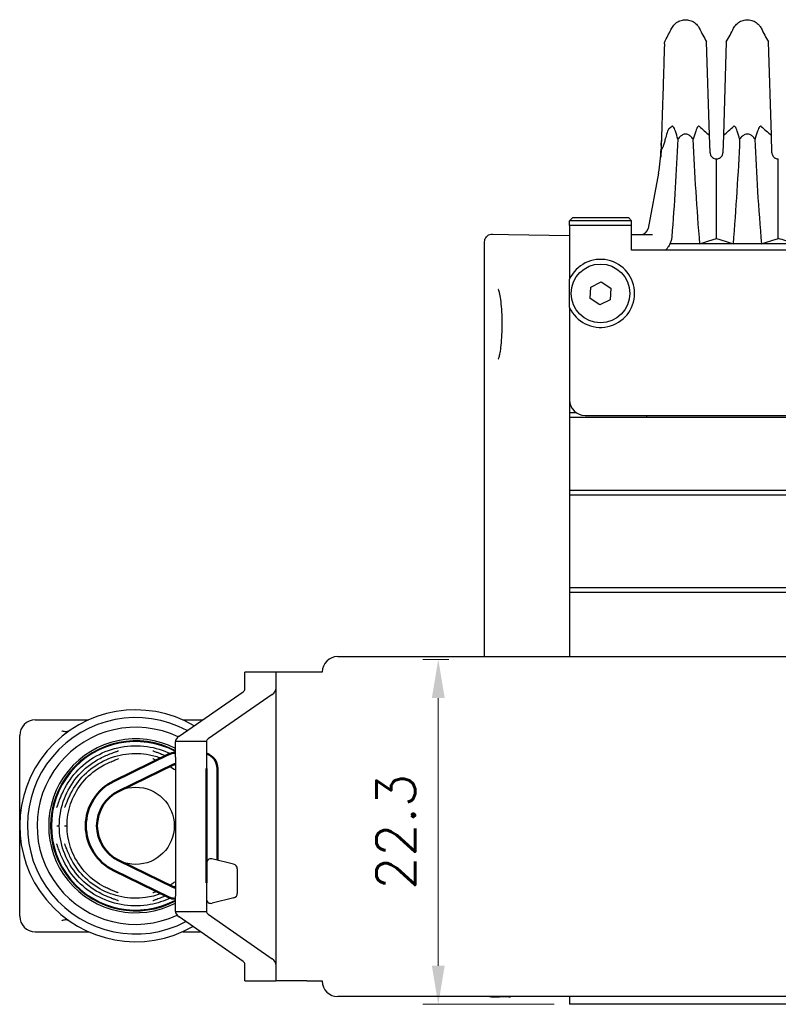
# Model space of a CAD drawing. Header units: millimetres. Extents: x 399 to 6076, y -1991 to 1602.
# Tile 315 of 324: x 5817 to 5866, y 54 to 117. Entities that reach past the tile are written whole.
import ezdxf

# ---------------------------------------------------------------- set-up
doc = ezdxf.new("R2010")
doc.units = ezdxf.units.MM
for name, color, linetype, lineweight in [('AM_0', 7, 'Continuous', 50), ('AM_5', 3, 'Continuous', 25), ('可見 (ISO)', 7, 'Continuous', 25)]:
    doc.layers.add(name, color=color, linetype=linetype, lineweight=lineweight)
doc.styles.add('尺寸標註', font='romans.shx', dxfattribs={"bigfont": 'CHINESET.SHX'})
doc.dimstyles.new('CNS1$0', dxfattribs={"dimtxt": 2.5, "dimasz": 2.5, "dimexe": 1, "dimexo": 1, "dimgap": 1.5, "dimtad": 1, "dimtoh": 1, "dimdec": 1, "dimdsep": 46, "dimtxsty": '尺寸標註', "dimcen": 0, "dimclrd": 2, "dimclre": 2, "dimclrt": 1, "dimadec": 0, "dimazin": 2, "dimtp": 0.1, "dimtm": 0.1, "dimtfac": 0.71, "dimtdec": 1, "dimtmove": 0, "dimatfit": 0, "dimfxl": 0, "dimlwd": 13, "dimlwe": 13, "dimarcsym": 0})

# ---------------------------------------------------------------- blocks, each defined once
blk = doc.blocks.new('*D475')
at = {"layer": 'AM_5', "color": 2, "lineweight": 13}
for p, q in [((5844.893, 76.095), (5843.202, 76.095)), ((5844.202, 73.595), (5844.202, 56.277)), ((5851.696, 53.777), (5843.202, 53.777))]:
    blk.add_line(p, q, dxfattribs=at)
at = {"layer": 'AM_5', "color": 2}
for points in [[(5843.785, 73.595), (5844.618, 73.595), (5844.202, 76.095)], [(5843.785, 56.277), (5844.618, 56.277), (5844.202, 53.777)]]:
    blk.add_solid(points, dxfattribs=at)
at = {"layer": 'Defpoints', "color": 0}
for p in [(5845.893, 76.095), (5844.202, 53.777), (5852.696, 53.777)]:
    blk.add_point(p, dxfattribs=at)
at = {"layer": 'AM_5', "color": 1, "insert": (5841.452, 64.936), "char_height": 2.5, "attachment_point": 5, "rotation": 90, "style": '尺寸標註'}
blk.add_mtext('22.3', dxfattribs=at)

msp = doc.modelspace()

# ---------------------------------------------------------------- linework, layer by layer
for p, q in [((5830.959, 62.846), (5829.559, 63.191)), ((5829.201, 62.897), (5829.201, 60.607)), ((5829.201, 62.854), (5829.201, 60.65)), ((5831.201, 62.552), (5831.201, 60.952)), ((5830.985, 60.664), (5829.585, 60.319))]:
    msp.add_line(p, q)
for centre, start, end in [((5829.501, 62.897), 78.69007, 180), ((5830.901, 62.552), 0, 78.69007), ((5829.501, 60.607), 180, 286.32064), ((5830.901, 60.952), 286.32064, 0)]:
    msp.add_arc(centre, 0.3, start, end)
at = {"layer": 'AM_0'}
for p, q in [((5826.822, 69.975), (5823.218, 68.223)), ((5827.074, 69.297), (5823.533, 67.576)), ((5829.199, 63.103), (5829.199, 69.027)), ((5829.199, 61.627), (5829.199, 68.884)), ((5829.919, 63.103), (5829.919, 69.027)), ((5827.074, 61.358), (5823.533, 63.079)), ((5826.76, 60.71), (5823.218, 62.431)), ((5829.201, 61.327), (5829.199, 61.327)), ((5829.199, 60.607), (5829.201, 60.607))]:
    msp.add_line(p, q, dxfattribs=at)
for centre, radius, start, end in [((5827.205, 69.027), 1.02, 90.3383, 115.92463), ((5828.899, 69.027), 1.02, 0, 72.89536), ((5827.205, 69.027), 0.3, 91.15028, 115.92463), ((5824.626, 65.327), 3.22, 115.92463, 244.07537), ((5824.626, 65.327), 2.5, 115.92463, 244.07537), ((5827.205, 61.627), 0.3, 244.07537, 268.84972), ((5827.205, 61.627), 1.02, 244.07537, 269.6617)]:
    msp.add_arc(centre, radius, start, end, dxfattribs=at)
at = {"layer": '可見 (ISO)'}
for p, q in [((5861.748, 110.011), (5861.558, 116.051)), ((5862.834, 116.051), (5862.644, 110.011)), ((5865.748, 110.011), (5865.558, 116.051)), ((5858.624, 109.352), (5858.634, 109.67)), ((5861.784, 108.877), (5861.748, 110.011)), ((5862.644, 110.011), (5862.609, 108.877)), ((5865.784, 108.877), (5865.748, 110.011)), ((5858.624, 109.352), (5858.616, 109.099)), ((5862.196, 103.333), (5862.196, 108.477)), ((5866.196, 103.333), (5866.196, 108.477)), ((5858.447, 107.559), (5857.773, 103.985)), ((5852.896, 104.677), (5852.696, 104.477)), ((5852.896, 104.677), (5856.496, 104.677)), ((5856.496, 104.677), (5856.696, 104.477)), ((5856.696, 104.477), (5852.696, 104.477)), ((5852.696, 104.177), (5852.696, 104.477)), ((5852.696, 104.177), (5852.696, 102.577)), ((5856.696, 104.177), (5852.696, 104.177)), ((5856.696, 104.177), (5856.696, 104.477)), ((5856.696, 102.577), (5856.696, 104.177)), ((5847.705, 103.615), (5848.753, 103.596)), ((5848.753, 103.596), (5852.696, 103.527)), ((5856.696, 103.577), (5858.068, 103.577)), ((5847.196, 76.277), (5847.196, 103.115)), ((5852.696, 102.577), (5852.696, 100.694)), ((5920.696, 102.577), (5856.696, 102.577)), ((5861.124, 102.977), (5859.187, 102.977)), ((5863.268, 102.977), (5861.124, 102.977)), ((5865.124, 102.977), (5863.268, 102.977)), ((5867.575, 102.977), (5865.124, 102.977)), ((5854.027, 99.437), (5854.067, 100.186)), ((5854.067, 100.186), (5854.736, 100.527)), ((5854.736, 100.527), (5855.365, 100.118)), ((5855.365, 100.118), (5855.325, 99.368)), ((5854.657, 99.028), (5854.027, 99.437)), ((5852.696, 98.861), (5852.696, 92.877)), ((5855.325, 99.368), (5854.657, 99.028)), ((5852.696, 96.477), (5852.696, 87.027)), ((5852.696, 92.877), (5852.696, 91.777)), ((5852.696, 92.077), (5853.096, 92.077)), ((5852.696, 91.777), (5924.696, 91.777)), ((5853.696, 91.877), (5923.696, 91.877)), ((5857.696, 91.777), (5857.696, 91.877)), ((5852.696, 87.027), (5852.696, 86.727)), ((5924.696, 87.027), (5852.696, 87.027)), ((5852.696, 86.727), (5852.696, 80.727)), ((5924.696, 86.727), (5852.696, 86.727)), ((5852.696, 80.727), (5852.696, 80.427)), ((5924.696, 80.727), (5852.696, 80.727)), ((5852.696, 80.427), (5852.696, 76.277)), ((5924.696, 80.427), (5852.696, 80.427)), ((5837.696, 76.277), (5907.196, 76.277)), ((5833.696, 75.264), (5831.696, 75.264)), ((5831.696, 74.176), (5831.696, 75.264)), ((5835.696, 75.264), (5833.696, 75.264)), ((5833.696, 75.264), (5833.696, 74.176)), ((5836.696, 75.264), (5835.696, 75.264)), ((5836.696, 75.277), (5836.696, 75.264)), ((5827.441, 71.124), (5831.575, 74.002)), ((5833.696, 74.176), (5833.696, 56.379)), ((5833.455, 73.829), (5829.32, 70.951)), ((5818.126, 72.177), (5821.572, 72.177)), ((5827.68, 72.177), (5828.954, 72.177)), ((5817.126, 68.523), (5817.126, 71.177)), ((5829.199, 70.777), (5827.199, 70.777)), ((5827.199, 69.777), (5827.199, 70.777)), ((5829.199, 70.777), (5829.199, 69.777)), ((5825.751, 70.176), (5825.751, 70.176)), ((5823.442, 70.032), (5823.442, 70.032)), ((5825.761, 69.66), (5825.761, 69.66)), ((5825.81, 70.032), (5825.81, 70.032)), ((5827.199, 69.777), (5827.199, 60.777)), ((5829.199, 69.777), (5829.199, 60.777)), ((5817.126, 65.327), (5817.126, 68.523)), ((5819.681, 66.577), (5819.681, 66.577)), ((5820.047, 66.521), (5820.047, 66.521)), ((5819.527, 65.327), (5819.689, 65.327)), ((5820.027, 65.327), (5820.188, 65.327)), ((5820.189, 65.327), (5820.188, 65.327)), ((5819.681, 64.077), (5819.681, 64.077)), ((5817.126, 59.477), (5817.126, 62.132)), ((5823.442, 60.623), (5823.442, 60.623)), ((5823.491, 60.995), (5823.491, 60.995)), ((5825.81, 60.623), (5825.81, 60.623)), ((5827.199, 59.777), (5827.199, 60.777)), ((5829.199, 60.777), (5829.199, 59.777)), ((5823.502, 60.48), (5823.502, 60.48)), ((5827.199, 59.777), (5829.199, 59.777)), ((5831.575, 56.552), (5827.441, 59.431)), ((5829.32, 59.604), (5833.455, 56.726)), ((5818.126, 58.477), (5821.572, 58.477)), ((5827.68, 58.477), (5828.81, 58.477)), ((5831.696, 55.291), (5831.696, 56.379)), ((5833.696, 56.379), (5833.696, 55.291)), ((5831.696, 55.291), (5833.696, 55.291)), ((5835.696, 55.291), (5833.696, 55.291)), ((5835.696, 55.291), (5836.696, 55.291)), ((5836.696, 55.291), (5836.696, 55.277)), ((5872.716, 54.277), (5837.696, 54.277)), ((5849.832, 54.277), (5848.87, 54.261)), ((5852.696, 54.277), (5852.696, 53.777)), ((5924.696, 53.777), (5852.696, 53.777))]:
    msp.add_line(p, q, dxfattribs=at)
for centre, radius in [((5854.696, 99.777), 1.9), ((5824.626, 65.327), 2.5)]:
    msp.add_circle(centre, radius, dxfattribs=at)
for centre, radius, start, end in [((5857.282, 104.077), 0.5, 270, 349.31713), ((5854.696, 99.777), 2.2, 204.61998, 155.38002), ((5853.696, 92.877), 1, 180, 270), ((5837.696, 75.277), 1, 90, 180), ((5824.626, 65.327), 7.5, 59.67231, 299.63489), ((5818.126, 71.177), 1, 90, 180), ((5824.626, 65.327), 7, 61.58092, 297.66436), ((5824.626, 65.327), 6.375, 64.41853, 294.87114), ((5824.626, 65.327), 5.625, 62.77518, 297.22482), ((5824.626, 65.327), 5.5, 62.1032, 297.8968), ((5824.626, 65.327), 5.45, 61.82456, 298.17544), ((5818.126, 59.477), 1, 180, 270), ((5837.696, 55.277), 1, 180, 270)]:
    msp.add_arc(centre, radius, start, end, dxfattribs=at)
at = {"layer": '可見 (ISO)', "extrusion": (0, 0, -1)}
msp.add_ellipse((5836.99, 113.719), major_axis=(-24.953, -2.197), ratio=0.421524, start_param=3.644033, end_param=3.661646, dxfattribs=at)
at = {"layer": '可見 (ISO)'}
for centre, major_axis, ratio, start_param, end_param in [((5883.411, 113.689), (24.962, -2.231), 0.420915, 3.644593, 3.700401), ((5840.982, 113.689), (24.962, 2.231), 0.420915, 5.724377, 5.780185), ((5887.411, 113.689), (24.962, -2.231), 0.420915, 3.644593, 3.700401), ((5845.414, 100.993), (24.543, -0.111), 0.186168, 0.485098, 0.561791), ((5829.696, 74.176), (2, 0), 0.253373, 5.934119, 6.283185), ((5829.696, 74.176), (-4, 0), 0.253373, 2.792527, 3.141593), ((5831.199, 70.777), (4, 0), 0.253373, 2.792527, 3.141593), ((5831.199, 70.777), (-2, 0), 0.253373, 5.934119, 6.283185), ((5831.199, 59.777), (-4, 0), 0.253373, 0, 0.349066), ((5831.199, 59.777), (2, 0), 0.253373, 3.141593, 3.490659), ((5829.696, 56.379), (4, 0), 0.253373, 0, 0.349066), ((5829.696, 56.379), (-2, 0), 0.253373, 3.141593, 3.490659)]:
    msp.add_ellipse(centre, major_axis=major_axis, ratio=ratio, start_param=start_param, end_param=end_param, dxfattribs=at)
for points, knots in [([(5859.304, 116.933), (5859.353, 117.029), (5859.418, 117.118), (5859.572, 117.27), (5859.663, 117.334), (5859.859, 117.428), (5859.965, 117.459), (5860.18, 117.486), (5860.291, 117.482), (5860.504, 117.438), (5860.608, 117.398), (5860.795, 117.289), (5860.88, 117.218), (5861.005, 117.074), (5861.051, 117.006), (5861.088, 116.933)], [0, 0, 0, 0, 0.0323105, 0.0323105, 0.0648229, 0.0648229, 0.097328, 0.097328, 0.1298334, 0.1298334, 0.1623388, 0.1623388, 0.1948441, 0.1948441, 0.2193183, 0.2193183, 0.2193183, 0.2193183]), ([(5863.304, 116.933), (5863.353, 117.029), (5863.418, 117.118), (5863.572, 117.27), (5863.663, 117.334), (5863.859, 117.428), (5863.965, 117.459), (5864.18, 117.486), (5864.291, 117.482), (5864.504, 117.438), (5864.608, 117.398), (5864.795, 117.289), (5864.88, 117.218), (5865.005, 117.074), (5865.051, 117.006), (5865.088, 116.933)], [0, 0, 0, 0, 0.0323105, 0.0323105, 0.0648229, 0.0648229, 0.097328, 0.097328, 0.1298334, 0.1298334, 0.1623388, 0.1623388, 0.1948441, 0.1948441, 0.2193183, 0.2193183, 0.2193183, 0.2193183]), ([(5858.83, 115.93), (5858.83, 115.93), (5858.83, 115.93), (5858.83, 115.933), (5858.831, 115.936), (5858.831, 115.948), (5858.832, 115.957), (5858.84, 116.032), (5858.86, 116.098), (5858.893, 116.156)], [0, 0, 0, 0, 0.00003662, 0.00003662, 0.00086532, 0.00086532, 0.00365158, 0.00365158, 0.02356639, 0.02356639, 0.02356639, 0.02356639]), ([(5858.83, 115.93), (5858.83, 115.93), (5858.825, 115.77), (5858.815, 115.456), (5858.815, 115.451), (5858.815, 115.447), (5858.815, 115.442), (5858.81, 115.287), (5858.804, 115.093), (5858.797, 114.866), (5858.797, 114.856), (5858.796, 114.846), (5858.796, 114.836), (5858.792, 114.716), (5858.788, 114.586), (5858.784, 114.447), (5858.78, 114.322), (5858.776, 114.189), (5858.771, 114.05), (5858.771, 114.034), (5858.77, 114.017), (5858.77, 114.001), (5858.751, 113.395), (5858.728, 112.671), (5858.701, 111.827), (5858.7, 111.794), (5858.699, 111.76), (5858.698, 111.726), (5858.691, 111.504), (5858.684, 111.274), (5858.677, 111.037), (5858.67, 110.843), (5858.664, 110.644), (5858.658, 110.441), (5858.656, 110.398), (5858.655, 110.355), (5858.654, 110.311), (5858.647, 110.109), (5858.641, 109.903), (5858.634, 109.692), (5858.633, 109.645), (5858.631, 109.598), (5858.63, 109.551), (5858.626, 109.421), (5858.622, 109.29), (5858.618, 109.159), (5858.615, 109.078), (5858.612, 108.997), (5858.61, 108.916)], [0.01504987, 0.01504987, 0.01504987, 0.01504987, 0.01868957, 0.01868957, 0.01868957, 0.01874379, 0.01874379, 0.01874379, 0.0205189, 0.0205189, 0.0205189, 0.02059495, 0.02059495, 0.02059495, 0.02152048, 0.02152048, 0.02152048, 0.02234824, 0.02234824, 0.02234824, 0.0224461, 0.0224461, 0.0224461, 0.02600691, 0.02600691, 0.02600691, 0.02614837, 0.02614837, 0.02614837, 0.0270737, 0.0270737, 0.0270737, 0.02783625, 0.02783625, 0.02783625, 0.0279976, 0.0279976, 0.0279976, 0.02875092, 0.02875092, 0.02875092, 0.02891954, 0.02891954, 0.02891954, 0.02937993, 0.02937993, 0.02937993, 0.02966558, 0.02966558, 0.02966558, 0.02966558]), ([(5859.104, 110.399), (5859.1, 110.395), (5859.095, 110.391), (5859.087, 110.38), (5859.083, 110.374), (5859.071, 110.353), (5859.063, 110.337), (5859.024, 110.25), (5858.99, 110.148), (5858.926, 109.934), (5858.891, 109.797), (5858.867, 109.702)], [0.00000002, 0.00000002, 0.00000002, 0.00000002, 0.00259662, 0.00259662, 0.00522321, 0.00522321, 0.01073709, 0.01073709, 0.03502998, 0.03502998, 0.07339142, 0.07339142, 0.07339142, 0.07339142]), ([(5859.696, 109.751), (5859.651, 109.925), (5859.597, 110.115), (5859.496, 110.394), (5859.451, 110.499), (5859.387, 110.573), (5859.368, 110.589), (5859.341, 110.595), (5859.333, 110.595), (5859.318, 110.59), (5859.311, 110.586), (5859.304, 110.579)], [0.000001, 0.000001, 0.000001, 0.000001, 0.0714924, 0.0714924, 0.1277503, 0.1277503, 0.146606, 0.146606, 0.1538685, 0.1538685, 0.1602048, 0.1602048, 0.1602048, 0.1602048]), ([(5861.088, 110.579), (5861.081, 110.586), (5861.074, 110.59), (5861.059, 110.595), (5861.051, 110.595), (5861.024, 110.589), (5861.005, 110.573), (5860.942, 110.499), (5860.896, 110.395), (5860.795, 110.114), (5860.742, 109.925), (5860.696, 109.751)], [0, 0, 0, 0, 0.0047042, 0.0047042, 0.0100974, 0.0100974, 0.0241052, 0.0241052, 0.0657013, 0.0657013, 0.1178924, 0.1178924, 0.1178924, 0.1178924]), ([(5863.696, 109.751), (5863.651, 109.925), (5863.597, 110.115), (5863.496, 110.394), (5863.451, 110.499), (5863.387, 110.573), (5863.368, 110.589), (5863.341, 110.595), (5863.333, 110.595), (5863.318, 110.59), (5863.311, 110.586), (5863.304, 110.579)], [0.000001, 0.000001, 0.000001, 0.000001, 0.0714924, 0.0714924, 0.1277503, 0.1277503, 0.146606, 0.146606, 0.1538685, 0.1538685, 0.1602048, 0.1602048, 0.1602048, 0.1602048]), ([(5865.088, 110.579), (5865.081, 110.586), (5865.074, 110.59), (5865.059, 110.595), (5865.051, 110.595), (5865.024, 110.589), (5865.005, 110.573), (5864.942, 110.499), (5864.896, 110.395), (5864.795, 110.114), (5864.742, 109.925), (5864.696, 109.751)], [0, 0, 0, 0, 0.0047042, 0.0047042, 0.0100974, 0.0100974, 0.0241052, 0.0241052, 0.0657013, 0.0657013, 0.1178924, 0.1178924, 0.1178924, 0.1178924]), ([(5858.867, 109.702), (5858.845, 109.611), (5858.819, 109.513), (5858.772, 109.364), (5858.748, 109.294), (5858.717, 109.224), (5858.709, 109.209), (5858.695, 109.185), (5858.688, 109.174), (5858.68, 109.165)], [0.00000342, 0.00000342, 0.00000342, 0.00000342, 0.02848844, 0.02848844, 0.04711879, 0.04711879, 0.05223109, 0.05223109, 0.0566609, 0.0566609, 0.0566609, 0.0566609]), ([(5859.696, 109.751), (5859.649, 108.709), (5859.594, 107.66), (5859.465, 105.555), (5859.391, 104.499), (5859.306, 103.44)], [0.000001, 0.000001, 0.000001, 0.000001, 0.3193531, 0.3193531, 0.6386752, 0.6386752, 0.6386752, 0.6386752]), ([(5860.696, 109.751), (5860.645, 109.822), (5860.586, 109.89), (5860.469, 109.988), (5860.412, 110.024), (5860.301, 110.067), (5860.249, 110.077), (5860.142, 110.077), (5860.091, 110.066), (5859.979, 110.023), (5859.923, 109.987), (5859.805, 109.889), (5859.747, 109.821), (5859.696, 109.751)], [-0.1247327, -0.1247327, -0.1247327, -0.1247327, -0.0982902, -0.0982902, -0.0783586, -0.0783586, -0.0623217, -0.0623217, -0.0462805, -0.0462805, -0.0263058, -0.0263058, -0.000001, -0.000001, -0.000001, -0.000001]), ([(5861.124, 102.977), (5861.03, 104.113), (5860.948, 105.248), (5860.806, 107.508), (5860.746, 108.633), (5860.696, 109.751)], [0.000001, 0.000001, 0.000001, 0.000001, 0.3426564, 0.3426564, 0.6852179, 0.6852179, 0.6852179, 0.6852179]), ([(5863.696, 109.751), (5863.646, 108.633), (5863.586, 107.508), (5863.444, 105.248), (5863.362, 104.113), (5863.268, 102.977)], [0.000001, 0.000001, 0.000001, 0.000001, 0.3426184, 0.3426184, 0.6852542, 0.6852542, 0.6852542, 0.6852542]), ([(5864.696, 109.751), (5864.645, 109.822), (5864.586, 109.89), (5864.469, 109.988), (5864.412, 110.024), (5864.301, 110.067), (5864.249, 110.077), (5864.142, 110.077), (5864.091, 110.066), (5863.979, 110.023), (5863.923, 109.987), (5863.805, 109.889), (5863.747, 109.821), (5863.696, 109.751)], [-0.1247327, -0.1247327, -0.1247327, -0.1247327, -0.0982902, -0.0982902, -0.0783586, -0.0783586, -0.0623217, -0.0623217, -0.0462805, -0.0462805, -0.0263058, -0.0263058, -0.000001, -0.000001, -0.000001, -0.000001]), ([(5865.124, 102.977), (5865.03, 104.113), (5864.948, 105.248), (5864.806, 107.508), (5864.746, 108.633), (5864.696, 109.751)], [0.000001, 0.000001, 0.000001, 0.000001, 0.3426564, 0.3426564, 0.6852179, 0.6852179, 0.6852179, 0.6852179]), ([(5858.68, 109.165), (5858.655, 109.137), (5858.637, 109.104), (5858.626, 109.061), (5858.615, 109.019), (5858.612, 108.967), (5858.61, 108.916)], [0, 0, 0, 0, 0.0001505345, 0.0001505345, 0.0001505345, 0.0003010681, 0.0003010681, 0.0003010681, 0.0003010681]), ([(5858.61, 108.916), (5858.607, 108.811), (5858.603, 108.707), (5858.6, 108.602), (5858.6, 108.595), (5858.6, 108.588), (5858.599, 108.581)], [0, 0, 0, 0, 0.0003157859, 0.0003157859, 0.0003157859, 0.0003366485, 0.0003366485, 0.0003366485, 0.0003366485]), ([(5861.784, 108.877), (5861.784, 108.853), (5861.787, 108.829), (5861.798, 108.779), (5861.805, 108.755), (5861.829, 108.698), (5861.846, 108.669), (5861.891, 108.609), (5861.922, 108.578), (5861.976, 108.54), (5861.995, 108.529), (5862.073, 108.491), (5862.136, 108.477), (5862.196, 108.477)], [-0.1004113, -0.1004113, -0.1004113, -0.1004113, -0.0910518, -0.0910518, -0.0813066, -0.0813066, -0.0662747, -0.0662747, -0.0452497, -0.0452497, -0.0347369, -0.0347369, -0.000001, -0.000001, -0.000001, -0.000001]), ([(5862.196, 108.477), (5862.256, 108.477), (5862.319, 108.491), (5862.398, 108.53), (5862.416, 108.54), (5862.47, 108.578), (5862.501, 108.609), (5862.546, 108.669), (5862.564, 108.699), (5862.587, 108.755), (5862.594, 108.779), (5862.605, 108.829), (5862.608, 108.853), (5862.609, 108.877)], [-0.08024384, -0.08024384, -0.08024384, -0.08024384, -0.05244875, -0.05244875, -0.04403813, -0.04403813, -0.02725332, -0.02725332, -0.01524627, -0.01524627, -0.00747113, -0.00747113, -0.000001, -0.000001, -0.000001, -0.000001]), ([(5865.784, 108.877), (5865.784, 108.853), (5865.787, 108.829), (5865.798, 108.779), (5865.805, 108.755), (5865.829, 108.698), (5865.846, 108.669), (5865.891, 108.609), (5865.922, 108.578), (5865.976, 108.54), (5865.995, 108.529), (5866.073, 108.491), (5866.136, 108.477), (5866.196, 108.477)], [-0.1004113, -0.1004113, -0.1004113, -0.1004113, -0.0910518, -0.0910518, -0.0813066, -0.0813066, -0.0662747, -0.0662747, -0.0452497, -0.0452497, -0.0347369, -0.0347369, -0.000001, -0.000001, -0.000001, -0.000001]), ([(5847.196, 103.115), (5847.196, 103.168), (5847.205, 103.223), (5847.234, 103.309), (5847.25, 103.343), (5847.298, 103.422), (5847.334, 103.464), (5847.402, 103.52), (5847.43, 103.539), (5847.507, 103.581), (5847.561, 103.599), (5847.644, 103.613), (5847.675, 103.615), (5847.705, 103.615)], [0, 0, 0, 0, 0.01613781, 0.01613781, 0.02726915, 0.02726915, 0.04367767, 0.04367767, 0.05366729, 0.05366729, 0.07010255, 0.07010255, 0.07914, 0.07914, 0.07914, 0.07914]), ([(5859.306, 103.44), (5859.3, 103.361), (5859.285, 103.282), (5859.241, 103.117), (5859.213, 103.041), (5859.187, 102.977)], [0, 0, 0, 0, 0.02411063, 0.02411063, 0.05134497, 0.05134497, 0.05134497, 0.05134497]), ([(5861.124, 102.977), (5861.289, 103.038), (5861.46, 103.098), (5861.729, 103.187), (5861.82, 103.217), (5861.959, 103.261), (5862.006, 103.275), (5862.101, 103.305), (5862.186, 103.33), (5862.196, 103.333)], [0.000001, 0.000001, 0.000001, 0.000001, 0.1158104, 0.1158104, 0.1736801, 0.1736801, 0.2025589, 0.2025589, 0.2315337, 0.2315337, 0.2315337, 0.2315337]), ([(5862.196, 103.333), (5862.206, 103.33), (5862.292, 103.305), (5862.386, 103.275), (5862.433, 103.261), (5862.572, 103.217), (5862.664, 103.187), (5862.932, 103.098), (5863.104, 103.038), (5863.268, 102.977)], [0.000001, 0.000001, 0.000001, 0.000001, 0.00576801, 0.00576801, 0.01151589, 0.01151589, 0.02303402, 0.02303402, 0.04608415, 0.04608415, 0.04608415, 0.04608415]), ([(5865.124, 102.977), (5865.289, 103.038), (5865.46, 103.098), (5865.729, 103.187), (5865.82, 103.217), (5865.959, 103.261), (5866.006, 103.275), (5866.101, 103.305), (5866.186, 103.33), (5866.196, 103.333)], [0.000001, 0.000001, 0.000001, 0.000001, 0.1158104, 0.1158104, 0.1736801, 0.1736801, 0.2025589, 0.2025589, 0.2315337, 0.2315337, 0.2315337, 0.2315337]), ([(5859.187, 102.977), (5859.151, 102.905), (5859.108, 102.836), (5859.021, 102.712), (5858.979, 102.658), (5858.927, 102.597), (5858.918, 102.587), (5858.91, 102.578)], [-0.0448, -0.0448, -0.0448, -0.0448, -0.02032633, -0.02032633, 0, 0, 0.00361115, 0.00361115, 0.00361115, 0.00361115]), ([(5848.085, 95.532), (5848.085, 95.532), (5848.087, 95.535), (5848.098, 95.553), (5848.11, 95.579), (5848.141, 95.669), (5848.163, 95.747), (5848.209, 95.962), (5848.234, 96.114), (5848.278, 96.473), (5848.298, 96.689), (5848.326, 97.151), (5848.335, 97.402), (5848.338, 97.714), (5848.338, 97.776), (5848.337, 98.026), (5848.332, 98.214), (5848.314, 98.638), (5848.298, 98.874), (5848.255, 99.29), (5848.229, 99.477), (5848.172, 99.776), (5848.14, 99.894), (5848.102, 99.993), (5848.091, 100.014), (5848.086, 100.023), (5848.085, 100.023), (5848.085, 100.023)], [0.0434427, 0.0434427, 0.0434427, 0.0434427, 0.0579262, 0.0579262, 0.0918681, 0.0918681, 0.1437998, 0.1437998, 0.2109673, 0.2109673, 0.2847805, 0.2847805, 0.3599677, 0.3599677, 0.3786041, 0.3786041, 0.4348723, 0.4348723, 0.5106401, 0.5106401, 0.5860202, 0.5860202, 0.6605966, 0.6605966, 0.6936144, 0.6936144, 0.7017598, 0.7017598, 0.7017598, 0.7017598]), ([(5820.354, 71.492), (5820.287, 71.445), (5820.209, 71.419), (5820.05, 71.412), (5819.972, 71.425), (5819.881, 71.458), (5819.869, 71.463), (5819.858, 71.468)], [-0.07067013, -0.07067013, -0.07067013, -0.07067013, -0.03295236, -0.03295236, 0, 0, 0.00471986, 0.00471986, 0.00471986, 0.00471986]), ([(5819.868, 67.394), (5820.091, 67.905), (5820.4, 68.385), (5821.15, 69.216), (5821.601, 69.576), (5822.583, 70.125), (5823.125, 70.321), (5824.231, 70.527), (5824.808, 70.538), (5825.888, 70.383), (5826.406, 70.225), (5826.883, 69.995)], [0, 0, 0, 0, 0.167078, 0.167078, 0.3357724, 0.3357724, 0.5044512, 0.5044512, 0.6731636, 0.6731636, 0.8317361, 0.8317361, 0.8317361, 0.8317361]), ([(5822.613, 69.832), (5822.727, 69.883), (5822.844, 69.931), (5823.063, 70.016), (5823.168, 70.055), (5823.338, 70.117), (5823.408, 70.142), (5823.475, 70.169), (5823.491, 70.176), (5823.511, 70.185), (5823.518, 70.188), (5823.518, 70.188)], [0, 0, 0, 0, 0.0373786, 0.0373786, 0.0744383, 0.0744383, 0.10791, 0.10791, 0.121387, 0.121387, 0.1323603, 0.1323603, 0.1323603, 0.1323603]), ([(5825.736, 70.188), (5825.736, 70.188), (5825.736, 70.187), (5825.737, 70.186), (5825.742, 70.184), (5825.761, 70.175), (5825.778, 70.168), (5825.829, 70.148), (5825.867, 70.134), (5825.966, 70.098), (5826.034, 70.074), (5826.187, 70.017), (5826.277, 69.983), (5826.438, 69.918), (5826.509, 69.889), (5826.58, 69.858)], [0.0290476, 0.0290476, 0.0290476, 0.0290476, 0.0308407, 0.0308407, 0.0399216, 0.0399216, 0.0543905, 0.0543905, 0.0748613, 0.0748613, 0.101764, 0.101764, 0.1323735, 0.1323735, 0.1555492, 0.1555492, 0.1555492, 0.1555492]), ([(5819.689, 65.328), (5819.69, 65.858), (5819.778, 66.396), (5820.119, 67.406), (5820.376, 67.891), (5821.026, 68.743), (5821.425, 69.12), (5822.104, 69.577), (5822.354, 69.716), (5822.613, 69.832)], [0, 0, 0, 0, 0.1592126, 0.1592126, 0.3197962, 0.3197962, 0.4803665, 0.4803665, 0.5654795, 0.5654795, 0.5654795, 0.5654795]), ([(5820.422, 67.403), (5820.646, 67.854), (5820.947, 68.274), (5821.661, 68.991), (5822.084, 69.296), (5822.994, 69.749), (5823.493, 69.902), (5824.5, 70.038), (5825.022, 70.023), (5825.778, 69.877), (5826.032, 69.804), (5826.279, 69.711)], [0, 0, 0, 0, 0.1510889, 0.1510889, 0.3035424, 0.3035424, 0.4560219, 0.4560219, 0.6085363, 0.6085363, 0.687088, 0.687088, 0.687088, 0.687088]), ([(5822.595, 69.27), (5822.714, 69.331), (5822.836, 69.388), (5823.062, 69.488), (5823.17, 69.532), (5823.3, 69.585), (5823.336, 69.599), (5823.423, 69.634), (5823.467, 69.653), (5823.501, 69.669), (5823.507, 69.673), (5823.507, 69.673)], [0, 0, 0, 0, 0.0398539, 0.0398539, 0.078478, 0.078478, 0.0951556, 0.0951556, 0.1235619, 0.1235619, 0.1351343, 0.1351343, 0.1351343, 0.1351343]), ([(5825.746, 69.672), (5825.746, 69.672), (5825.747, 69.672), (5825.749, 69.671), (5825.754, 69.668), (5825.774, 69.658), (5825.792, 69.65), (5825.844, 69.628), (5825.883, 69.612), (5825.947, 69.587), (5825.967, 69.579), (5825.989, 69.57)], [0.02840709, 0.02840709, 0.02840709, 0.02840709, 0.03068516, 0.03068516, 0.03996085, 0.03996085, 0.05474998, 0.05474998, 0.07543963, 0.07543963, 0.08455289, 0.08455289, 0.08455289, 0.08455289]), ([(5820.188, 65.327), (5820.189, 65.805), (5820.268, 66.288), (5820.575, 67.196), (5820.806, 67.633), (5821.39, 68.398), (5821.749, 68.737), (5822.292, 69.102), (5822.442, 69.191), (5822.595, 69.27)], [0, 0, 0, 0, 0.143201, 0.143201, 0.2875505, 0.2875505, 0.4319259, 0.4319259, 0.4838829, 0.4838829, 0.4838829, 0.4838829]), ([(5819.521, 66.503), (5819.521, 66.503), (5819.521, 66.503), (5819.522, 66.505), (5819.524, 66.509), (5819.532, 66.527), (5819.539, 66.544), (5819.559, 66.594), (5819.573, 66.632), (5819.61, 66.731), (5819.633, 66.798), (5819.69, 66.951), (5819.723, 67.041), (5819.794, 67.219), (5819.83, 67.307), (5819.868, 67.394)], [0.0293404, 0.0293404, 0.0293404, 0.0293404, 0.0309525, 0.0309525, 0.0399871, 0.0399871, 0.0543878, 0.0543878, 0.0748966, 0.0748966, 0.1018651, 0.1018651, 0.1325501, 0.1325501, 0.1610378, 0.1610378, 0.1610378, 0.1610378]), ([(5820.035, 66.507), (5820.035, 66.507), (5820.035, 66.507), (5820.036, 66.509), (5820.039, 66.514), (5820.048, 66.533), (5820.056, 66.55), (5820.078, 66.602), (5820.094, 66.641), (5820.134, 66.741), (5820.16, 66.809), (5820.223, 66.964), (5820.261, 67.054), (5820.339, 67.23), (5820.38, 67.317), (5820.422, 67.403)], [0.0287692, 0.0287692, 0.0287692, 0.0287692, 0.0308179, 0.0308179, 0.0400315, 0.0400315, 0.0547303, 0.0547303, 0.0754546, 0.0754546, 0.1026855, 0.1026855, 0.1337713, 0.1337713, 0.1624404, 0.1624404, 0.1624404, 0.1624404]), ([(5817.126, 62.132), (5817.126, 62.206), (5817.126, 62.296), (5817.126, 62.404), (5817.126, 62.458), (5817.126, 62.517), (5817.126, 62.579), (5817.126, 62.642), (5817.126, 62.709), (5817.126, 62.78), (5817.126, 62.821), (5817.126, 62.864), (5817.126, 62.906), (5817.126, 63.24), (5817.126, 63.495), (5817.126, 63.672), (5817.126, 63.675), (5817.126, 63.676), (5817.126, 63.68), (5817.126, 63.958), (5817.126, 64.217), (5817.126, 64.457), (5817.126, 64.465), (5817.126, 64.471), (5817.126, 64.48), (5817.126, 64.623), (5817.126, 64.765), (5817.126, 64.907), (5817.126, 65.048), (5817.126, 65.188), (5817.126, 65.327)], [0, 0, 0, 0, 0.109375, 0.109375, 0.109375, 0.164063, 0.164063, 0.164063, 0.21875, 0.21875, 0.21875, 0.25, 0.25, 0.25, 0.496094, 0.496094, 0.496094, 0.5, 0.5, 0.5, 0.742188, 0.742188, 0.742188, 0.75, 0.75, 0.75, 0.875, 0.875, 0.875, 1, 1, 1, 1]), ([(5822.613, 60.824), (5822.129, 61.041), (5821.675, 61.34), (5820.891, 62.061), (5820.553, 62.493), (5820.039, 63.432), (5819.857, 63.951), (5819.715, 64.758), (5819.69, 65.043), (5819.689, 65.328)], [0, 0, 0, 0, 0.1589968, 0.1589968, 0.3195325, 0.3195325, 0.4800844, 0.4800844, 0.5654287, 0.5654287, 0.5654287, 0.5654287]), ([(5822.595, 61.385), (5822.172, 61.603), (5821.778, 61.894), (5821.111, 62.581), (5820.828, 62.986), (5820.414, 63.854), (5820.277, 64.329), (5820.199, 64.979), (5820.189, 65.154), (5820.188, 65.327)], [0, 0, 0, 0, 0.1430279, 0.1430279, 0.2873367, 0.2873367, 0.4316977, 0.4316977, 0.4838857, 0.4838857, 0.4838857, 0.4838857]), ([(5819.868, 63.261), (5819.819, 63.373), (5819.773, 63.487), (5819.69, 63.702), (5819.652, 63.805), (5819.591, 63.974), (5819.566, 64.043), (5819.539, 64.11), (5819.533, 64.126), (5819.523, 64.146), (5819.52, 64.153), (5819.52, 64.153)], [0, 0, 0, 0, 0.0366262, 0.0366262, 0.073161, 0.073161, 0.1065816, 0.1065816, 0.1201448, 0.1201448, 0.1311498, 0.1311498, 0.1311498, 0.1311498]), ([(5820.422, 63.252), (5820.365, 63.367), (5820.311, 63.486), (5820.216, 63.707), (5820.174, 63.813), (5820.107, 63.981), (5820.08, 64.049), (5820.046, 64.126), (5820.034, 64.149), (5820.034, 64.149)], [0, 0, 0, 0, 0.0386648, 0.0386648, 0.0765489, 0.0765489, 0.1103367, 0.1103367, 0.1331561, 0.1331561, 0.1331561, 0.1331561]), ([(5826.882, 60.66), (5826.468, 60.46), (5826.024, 60.315), (5825.021, 60.128), (5824.444, 60.116), (5823.331, 60.277), (5822.78, 60.451), (5821.777, 60.959), (5821.311, 61.301), (5820.524, 62.104), (5820.193, 62.577), (5819.921, 63.142), (5819.894, 63.201), (5819.868, 63.261)], [0.3670461, 0.3670461, 0.3670461, 0.3670461, 0.5044512, 0.5044512, 0.6731636, 0.6731636, 0.841893, 0.841893, 1.0106271, 1.0106271, 1.1793517, 1.1793517, 1.198802, 1.198802, 1.198802, 1.198802]), ([(5826.279, 60.944), (5825.949, 60.819), (5825.603, 60.732), (5824.752, 60.617), (5824.23, 60.632), (5823.232, 60.825), (5822.743, 61.007), (5821.86, 61.511), (5821.455, 61.839), (5820.842, 62.53), (5820.607, 62.88), (5820.422, 63.252)], [0.3507618, 0.3507618, 0.3507618, 0.3507618, 0.4560219, 0.4560219, 0.6085363, 0.6085363, 0.7610413, 0.7610413, 0.9134956, 0.9134956, 1.0379783, 1.0379783, 1.0379783, 1.0379783]), ([(5823.506, 60.983), (5823.506, 60.983), (5823.506, 60.983), (5823.503, 60.984), (5823.498, 60.987), (5823.478, 60.997), (5823.461, 61.005), (5823.408, 61.027), (5823.369, 61.043), (5823.267, 61.083), (5823.199, 61.11), (5823.045, 61.174), (5822.955, 61.213), (5822.775, 61.295), (5822.684, 61.339), (5822.595, 61.385)], [0.0284071, 0.0284071, 0.0284071, 0.0284071, 0.0306852, 0.0306852, 0.0399609, 0.0399609, 0.05475, 0.05475, 0.0754396, 0.0754396, 0.1026089, 0.1026089, 0.1336416, 0.1336416, 0.163637, 0.163637, 0.163637, 0.163637]), ([(5827.199, 61.715), (5827.168, 61.693), (5827.136, 61.671), (5827.014, 61.589), (5826.922, 61.531), (5826.828, 61.478)], [0.42030882, 0.42030882, 0.42030882, 0.42030882, 0.43192589, 0.43192589, 0.46443472, 0.46443472, 0.46443472, 0.46443472]), ([(5823.517, 60.469), (5823.517, 60.469), (5823.517, 60.469), (5823.515, 60.47), (5823.51, 60.472), (5823.492, 60.481), (5823.475, 60.488), (5823.424, 60.508), (5823.386, 60.522), (5823.286, 60.558), (5823.219, 60.582), (5823.066, 60.639), (5822.976, 60.673), (5822.796, 60.745), (5822.704, 60.784), (5822.613, 60.824)], [0.0290424, 0.0290424, 0.0290424, 0.0290424, 0.0308309, 0.0308309, 0.0399034, 0.0399034, 0.0543554, 0.0543554, 0.0747933, 0.0747933, 0.1016498, 0.1016498, 0.1321965, 0.1321965, 0.1618882, 0.1618882, 0.1618882, 0.1618882]), ([(5826.58, 60.797), (5826.485, 60.756), (5826.39, 60.717), (5826.19, 60.639), (5826.084, 60.6), (5825.914, 60.538), (5825.845, 60.513), (5825.777, 60.486), (5825.761, 60.479), (5825.741, 60.47), (5825.734, 60.466), (5825.734, 60.466)], [0.0064069, 0.0064069, 0.0064069, 0.0064069, 0.0373786, 0.0373786, 0.0744383, 0.0744383, 0.10791, 0.10791, 0.121387, 0.121387, 0.1323603, 0.1323603, 0.1323603, 0.1323603]), ([(5825.989, 61.085), (5825.95, 61.07), (5825.915, 61.056), (5825.83, 61.021), (5825.785, 61.002), (5825.752, 60.985), (5825.745, 60.982), (5825.745, 60.982)], [0.07889123, 0.07889123, 0.07889123, 0.07889123, 0.09515563, 0.09515563, 0.12356186, 0.12356186, 0.13513432, 0.13513432, 0.13513432, 0.13513432]), ([(5820.354, 59.163), (5820.287, 59.21), (5820.209, 59.235), (5820.05, 59.243), (5819.972, 59.23), (5819.881, 59.197), (5819.869, 59.192), (5819.858, 59.187)], [0.00000157, 0.00000157, 0.00000157, 0.00000157, 0.03773377, 0.03773377, 0.07068367, 0.07068367, 0.07542641, 0.07542641, 0.07542641, 0.07542641]), ([(5847.705, 54.24), (5847.651, 54.239), (5847.596, 54.247), (5847.532, 54.268), (5847.519, 54.272), (5847.507, 54.277)], [0, 0, 0, 0, 0.01613778, 0.01613778, 0.02019474, 0.02019474, 0.02019474, 0.02019474]), ([(5848.87, 54.261), (5848.098, 54.247), (5847.705, 54.24), (5847.705, 54.24), (5847.705, 54.24), (5847.705, 54.24), (5847.705, 54.24)], [2.9813856, 2.9813856, 2.9813856, 2.9813856, 3.1415926, 3.1415926, 3.1415926, 3.1415927, 3.1415927, 3.1415927, 3.1415927]), ([(5848.735, 54.277), (5848.755, 54.272), (5848.775, 54.268), (5848.821, 54.262), (5848.845, 54.26), (5848.87, 54.261)], [0.04876257, 0.04876257, 0.04876257, 0.04876257, 0.05531586, 0.05531586, 0.06279748, 0.06279748, 0.06279748, 0.06279748])]:
    msp.add_open_spline(points, degree=3, knots=knots, dxfattribs=at)
for points in [[(5858.893, 116.156), (5859.034, 116.413), (5859.172, 116.672), (5859.304, 116.933)], [(5859.304, 116.933), (5859.304, 116.933), (5859.304, 116.933), (5859.304, 116.933)], [(5861.088, 116.933), (5861.239, 116.636), (5861.395, 116.342), (5861.558, 116.051)], [(5862.834, 116.051), (5862.997, 116.342), (5863.154, 116.636), (5863.304, 116.933)], [(5863.304, 116.933), (5863.304, 116.933), (5863.304, 116.933), (5863.304, 116.933)], [(5865.088, 116.933), (5865.239, 116.636), (5865.395, 116.342), (5865.558, 116.051)], [(5858.447, 107.559), (5858.545, 108.077), (5858.6, 108.59), (5858.616, 109.099)], [(5823.502, 70.177), (5823.502, 70.176), (5823.502, 70.176), (5823.501, 70.176)], [(5823.492, 69.661), (5823.491, 69.661), (5823.491, 69.66), (5823.491, 69.66)], [(5826.828, 69.177), (5826.955, 69.104), (5827.079, 69.025), (5827.199, 68.939)], [(5827.099, 69.308), (5827.133, 69.287), (5827.166, 69.266), (5827.199, 69.244)], [(5819.69, 65.328), (5819.69, 65.328), (5819.689, 65.328), (5819.689, 65.328)], [(5819.532, 64.137), (5819.532, 64.137), (5819.532, 64.137), (5819.532, 64.136)], [(5820.045, 64.137), (5820.045, 64.137), (5820.045, 64.137), (5820.046, 64.136)], [(5827.199, 61.411), (5827.166, 61.389), (5827.133, 61.368), (5827.099, 61.347)], [(5825.761, 60.994), (5825.761, 60.994), (5825.761, 60.995), (5825.762, 60.995)], [(5825.75, 60.478), (5825.75, 60.479), (5825.751, 60.479), (5825.751, 60.479)]]:
    msp.add_open_spline(points, degree=3, dxfattribs=at)
msp.add_rational_spline([(5852.696, 98.861), (5852.696, 99.777), (5852.696, 100.694)], [1.2380952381, 1.3619047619, 1.2380952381], degree=2, dxfattribs=at)

# ---------------------------------------------------------------- dimensions: what is measured, and where the dimension line sits
at = {"layer": 'AM_5'}
dim = msp.add_linear_dim(base=(5844.202, 53.777), p1=(5845.893, 76.095), p2=(5852.696, 53.777), angle=90, dimstyle='CNS1$0', override={"dimpost": '', "dimfxl": 4, "dimarcsym": 1}, dxfattribs=at)
dim.commit()
dim.dimension.update_dxf_attribs({"geometry": '*D475', "text_midpoint": (5841.452, 64.936)})

doc.saveas('drawing.dxf')
